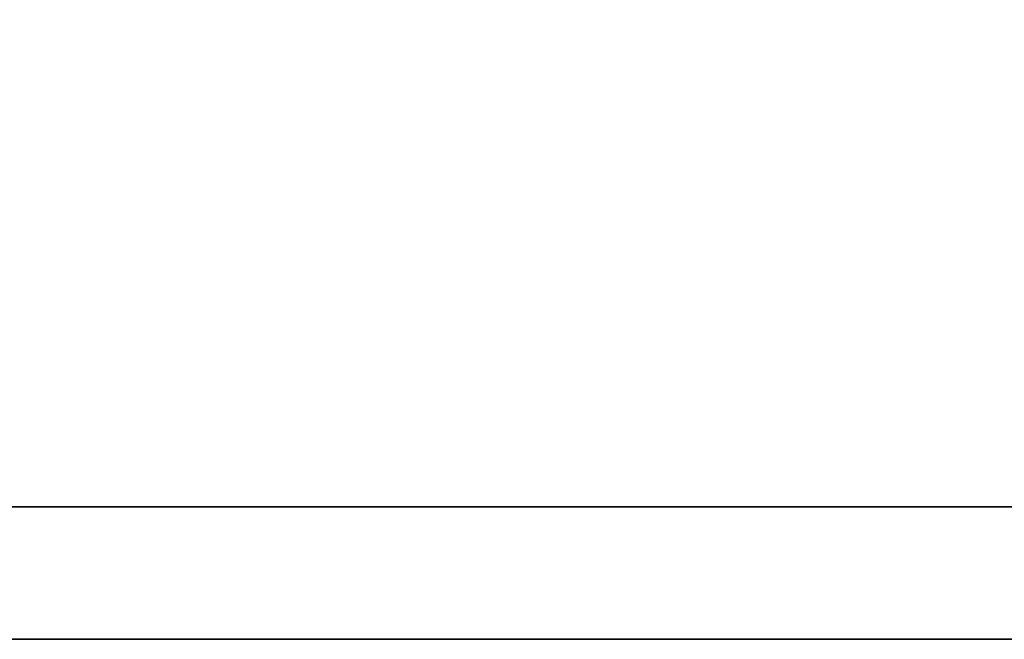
# Model space of a CAD drawing. Header units: millimetres. Extents: x 443 to 3685, y -1599 to 860.
# Tile 381 of 610: x 2825.44 to 2827.14, y -1253.64 to -1252.58. Entities that reach past the tile are written whole.
import ezdxf

# ---------------------------------------------------------------- set-up
doc = ezdxf.new("R2010")
doc.units = ezdxf.units.MM
doc.layers.add('DIM', color=4, linetype='CONTINUOUS')
doc.layers.add('layer 1', color=7, linetype='CONTINUOUS')

# ---------------------------------------------------------------- blocks, each defined once
blk = doc.blocks.new('TBI MOTION logo(完整正式版)')
at = {"layer": 'layer 1', "color": 22, "lineweight": 35}
blk.add_open_spline([(75.90875, -9.47875), (75.90875, -9.47875), (75.90875, -12.28625), (75.90875, -12.28625), (75.90875, -12.28625), (75.90875, -12.28625), (75.90875, -12.47875), (75.90875, -12.47875), (75.90875, -12.47875), (75.90875, -12.47875), (75.71625, -12.47875), (75.71625, -12.47875), (75.71625, -12.47875), (75.71625, -12.47875), (-88.32875, -12.47875), (-88.32875, -12.47875), (-88.32875, -12.47875), (-88.32875, -12.47875), (-88.32875, -13.29375), (-88.32875, -13.29375), (-88.32875, -13.29375), (-88.32875, -13.29375), (82.89125, -13.29375), (82.89125, -13.29375), (82.89125, -13.29375), (82.89125, -13.29375), (75.90875, -9.47875), (75.90875, -9.47875)], degree=3, knots=[0, 0, 0, 0, 0.1428571, 0.1428571, 0.1428571, 0.1428572, 0.2857143, 0.2857143, 0.2857143, 0.2857143, 0.4285714, 0.4285714, 0.4285714, 0.4285714, 0.5714286, 0.5714286, 0.5714286, 0.5714286, 0.7142857, 0.7142857, 0.7142857, 0.7142857, 0.8571429, 0.8571429, 0.8571429, 0.8571429, 1, 1, 1, 1], dxfattribs=at)

msp = doc.modelspace()

# ---------------------------------------------------------------- block references
at = {"layer": 'DIM', "color": 7, "xscale": 0.2802190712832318, "yscale": 0.2802190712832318, "zscale": 0.2802190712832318}
msp.add_blockref('TBI MOTION logo(完整正式版)', (2844.3345, -1249.9197), dxfattribs=at)

doc.saveas('drawing.dxf')
